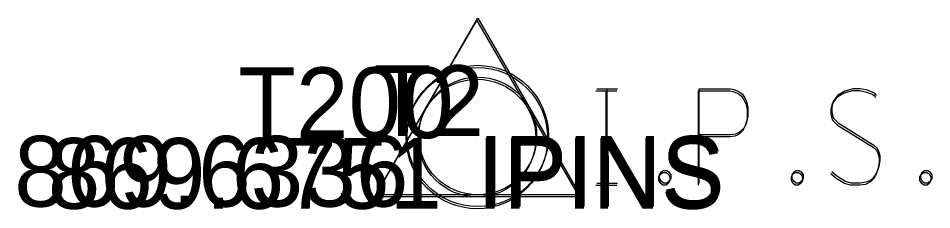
# Model space of a CAD drawing. Extents: x 1469677 to 1493262, y 375219 to 389293.
# Drawn here: x 1479475.42 to 1479490.93, y 379731.33 to 379734.59 of the extents above; entities that cross this region are included whole.
import ezdxf

# ---------------------------------------------------------------- set-up
doc = ezdxf.new("R2010")
doc.units = 0
for name, color, linetype in [('DV_X_Property_Line', 7, 'Continuous'), ('DV_X_Text', 7, 'Continuous'), ('GK_Visualization', 7, 'Continuous'), ('RW_P_Esmt_SW', 7, 'Continuous'), ('VG_X_Flower_Bed', 7, 'Continuous')]:
    doc.layers.add(name, color=color, linetype=linetype)

msp = doc.modelspace()

# ---------------------------------------------------------------- linework, layer by layer
at = {"layer": 'DV_X_Property_Line'}
for p, q in [((1479481.475, 379731.552), (1479483.207, 379734.552)), ((1479481.488, 379731.588), (1479483.22, 379734.588)), ((1479483.207, 379734.552), (1479484.939, 379731.552)), ((1479483.22, 379734.588), (1479484.952, 379731.588)), ((1479483.207, 379732.552), (1479483.207, 379732.552)), ((1479483.22, 379732.588), (1479483.22, 379732.588)), ((1479484.939, 379731.552), (1479481.475, 379731.552)), ((1479484.952, 379731.588), (1479481.488, 379731.588))]:
    msp.add_line(p, q, dxfattribs=at)
for centre in [(1479483.207, 379732.552), (1479483.22, 379732.588)]:
    msp.add_circle(centre, 1, dxfattribs=at)
at = {"layer": 'VG_X_Flower_Bed'}
for points in [[(1479485.239, 379733.389), (1479485.592, 379733.389)], [(1479485.415, 379731.789), (1479485.415, 379733.389)], [(1479486.981, 379731.789), (1479486.981, 379733.389), (1479487.51, 379733.389), (1479487.565, 379733.376), (1479487.642, 379733.351), (1479487.675, 379733.326), (1479487.708, 379733.301), (1479487.752, 379733.238), (1479487.785, 379733.175), (1479487.807, 379733.074), (1479487.807, 379732.923), (1479487.796, 379732.873), (1479487.774, 379732.797), (1479487.73, 379732.709), (1479487.686, 379732.671), (1479487.653, 379732.646), (1479487.598, 379732.621), (1479487.51, 379732.608), (1479486.981, 379732.608)], [(1479489.99, 379733.276), (1479489.968, 379733.301), (1479489.935, 379733.326), (1479489.836, 379733.364), (1479489.714, 379733.389), (1479489.626, 379733.389), (1479489.593, 379733.389), (1479489.45, 379733.351), (1479489.329, 379733.276), (1479489.251, 379733.175), (1479489.229, 379733.074), (1479489.229, 379732.999), (1479489.251, 379732.898), (1479489.34, 379732.81), (1479489.946, 379732.432), (1479490.001, 379732.381), (1479490.023, 379732.331), (1479490.045, 379732.255), (1479490.045, 379732.18), (1479490.034, 379732.104), (1479490.023, 379732.054), (1479490.001, 379731.991), (1479489.979, 379731.94), (1479489.957, 379731.903), (1479489.924, 379731.865), (1479489.891, 379731.84), (1479489.847, 379731.814), (1479489.814, 379731.802), (1479489.714, 379731.789), (1479489.56, 379731.789), (1479489.461, 379731.814), (1479489.317, 379731.903), (1479489.229, 379731.978)], [(1479485.226, 379733.354), (1479485.579, 379733.354)], [(1479485.402, 379731.754), (1479485.402, 379733.354)], [(1479486.968, 379731.754), (1479486.968, 379733.354), (1479487.497, 379733.354), (1479487.552, 379733.341), (1479487.629, 379733.316), (1479487.662, 379733.291), (1479487.695, 379733.265), (1479487.739, 379733.203), (1479487.772, 379733.139), (1479487.794, 379733.039), (1479487.794, 379732.887), (1479487.783, 379732.837), (1479487.761, 379732.761), (1479487.717, 379732.673), (1479487.673, 379732.636), (1479487.64, 379732.61), (1479487.585, 379732.585), (1479487.497, 379732.573), (1479486.968, 379732.573)], [(1479489.977, 379733.24), (1479489.955, 379733.265), (1479489.922, 379733.291), (1479489.823, 379733.328), (1479489.701, 379733.354), (1479489.613, 379733.354), (1479489.58, 379733.354), (1479489.437, 379733.316), (1479489.316, 379733.24), (1479489.238, 379733.139), (1479489.216, 379733.039), (1479489.216, 379732.963), (1479489.238, 379732.862), (1479489.327, 379732.774), (1479489.933, 379732.396), (1479489.988, 379732.346), (1479490.01, 379732.295), (1479490.032, 379732.22), (1479490.032, 379732.144), (1479490.021, 379732.069), (1479490.01, 379732.018), (1479489.988, 379731.955), (1479489.966, 379731.905), (1479489.944, 379731.867), (1479489.911, 379731.829), (1479489.878, 379731.804), (1479489.834, 379731.779), (1479489.801, 379731.766), (1479489.701, 379731.754), (1479489.547, 379731.754), (1479489.448, 379731.779), (1479489.304, 379731.867), (1479489.216, 379731.943)], [(1479486.374, 379732.003), (1479486.429, 379732.003), (1479486.463, 379731.978), (1479486.496, 379731.928), (1479486.496, 379731.865), (1479486.463, 379731.814), (1479486.429, 379731.789), (1479486.374, 379731.789), (1479486.341, 379731.814), (1479486.308, 379731.865), (1479486.308, 379731.928), (1479486.341, 379731.978), (1479486.374, 379732.003)], [(1479488.623, 379732.003), (1479488.678, 379732.003), (1479488.711, 379731.978), (1479488.744, 379731.928), (1479488.744, 379731.865), (1479488.711, 379731.814), (1479488.678, 379731.789), (1479488.623, 379731.789), (1479488.59, 379731.814), (1479488.557, 379731.865), (1479488.557, 379731.928), (1479488.59, 379731.978), (1479488.623, 379732.003)], [(1479490.806, 379732.003), (1479490.861, 379732.003), (1479490.894, 379731.978), (1479490.927, 379731.928), (1479490.927, 379731.865), (1479490.894, 379731.814), (1479490.861, 379731.789), (1479490.806, 379731.789), (1479490.772, 379731.814), (1479490.74, 379731.865), (1479490.74, 379731.928), (1479490.772, 379731.978), (1479490.806, 379732.003)], [(1479486.361, 379731.968), (1479486.416, 379731.968), (1479486.45, 379731.943), (1479486.483, 379731.892), (1479486.483, 379731.829), (1479486.45, 379731.779), (1479486.416, 379731.754), (1479486.361, 379731.754), (1479486.328, 379731.779), (1479486.295, 379731.829), (1479486.295, 379731.892), (1479486.328, 379731.943), (1479486.361, 379731.968)], [(1479488.61, 379731.968), (1479488.665, 379731.968), (1479488.698, 379731.943), (1479488.731, 379731.892), (1479488.731, 379731.829), (1479488.698, 379731.779), (1479488.665, 379731.754), (1479488.61, 379731.754), (1479488.577, 379731.779), (1479488.544, 379731.829), (1479488.544, 379731.892), (1479488.577, 379731.943), (1479488.61, 379731.968)], [(1479490.793, 379731.968), (1479490.848, 379731.968), (1479490.881, 379731.943), (1479490.914, 379731.892), (1479490.914, 379731.829), (1479490.881, 379731.779), (1479490.848, 379731.754), (1479490.793, 379731.754), (1479490.759, 379731.779), (1479490.727, 379731.829), (1479490.727, 379731.892), (1479490.759, 379731.943), (1479490.793, 379731.968)], [(1479485.226, 379731.754), (1479485.579, 379731.754)], [(1479485.239, 379731.789), (1479485.592, 379731.789)]]:
    msp.add_lwpolyline(points, dxfattribs=at)
for centre in [(1479483.207, 379732.552), (1479483.22, 379732.588)]:
    msp.add_circle(centre, 1.2, dxfattribs=at)

# ---------------------------------------------------------------- texts
at = {"layer": 'DV_X_Text'}
for s, p in [('869.6336', (1479475.35, 379731.388)), ('869.6751', (1479475.92, 379731.352))]:
    msp.add_text(s, height=1.2, dxfattribs=at).set_placement(p)
at = {"layer": 'GK_Visualization'}
for p in [(1479483.22, 379731.388), (1479483.207, 379731.352)]:
    msp.add_text('IPINS', height=1.2, dxfattribs=at).set_placement(p)
at = {"layer": 'RW_P_Esmt_SW'}
for s, p in [('T200', (1479479.154, 379732.552)), ('T2', (1479481.453, 379732.588))]:
    msp.add_text(s, height=1.2, dxfattribs=at).set_placement(p)

doc.saveas('drawing.dxf')
